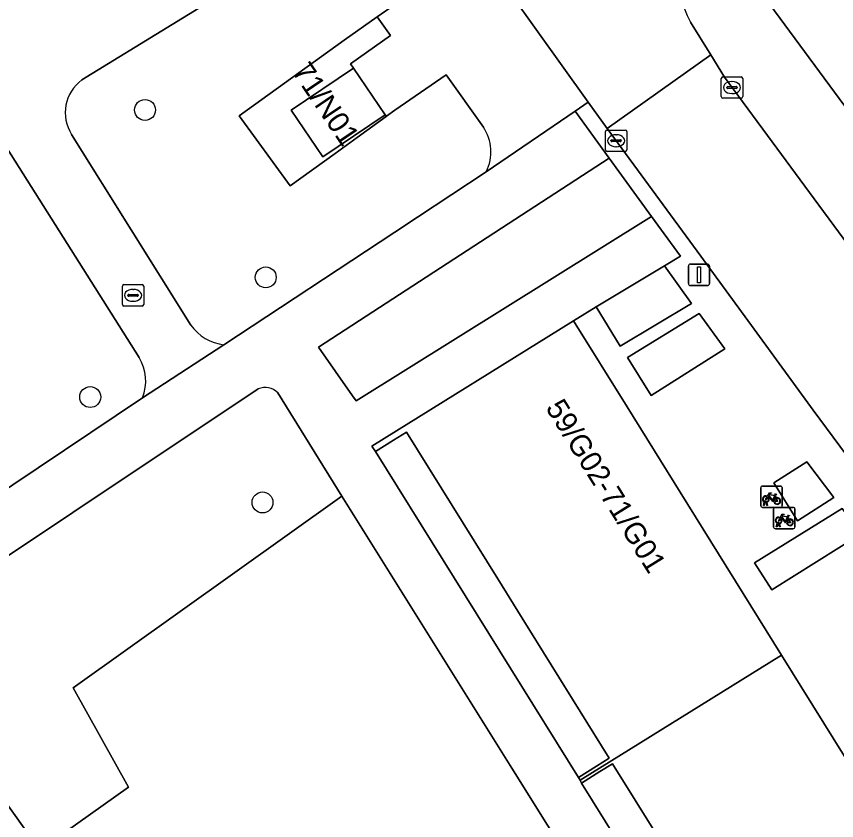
# Model space of a CAD drawing. Extents: x 159039 to 160102, y 381214 to 382524.
# Drawn here: x 159643.7 to 159682.07, y 382184.44 to 382222.07 of the extents above; entities that cross this region are included whole.
import ezdxf

# ---------------------------------------------------------------- set-up
doc = ezdxf.new("R2010")
doc.units = 0
for name, color, linetype in [('IMGEO_Boom', 7, 'Continuous'), ('IMGEO_Brandkraan', 7, 'Continuous'), ('IMGEO_Fietsenrek', 7, 'Continuous'), ('IMGEO_Groenvoorziening', 7, 'Continuous'), ('IMGEO_Haag', 7, 'Continuous'), ('IMGEO_Kolk', 7, 'Continuous'), ('IMGEO_Lichtmast', 7, 'Continuous'), ('IMGEO_Pand', 7, 'Continuous'), ('IMGEO_Pand_nummerreeks', 7, 'Continuous'), ('IMGEO_Rijbaan_lokaal_open', 7, 'Continuous'), ('IMGEO_Voetpad_gesloten', 7, 'Continuous'), ('IMGEO_Voetpad_open', 7, 'Continuous')]:
    doc.layers.add(name, color=color, linetype=linetype)

msp = doc.modelspace()

# ---------------------------------------------------------------- linework, layer by layer
at = {"layer": 'IMGEO_Boom'}
for centre in [(159649.715, 382217.693), (159655.364, 382209.861), (159647.152, 382204.26), (159655.213, 382199.328)]:
    msp.add_circle(centre, 0.489, dxfattribs=at)
at = {"layer": 'IMGEO_Brandkraan'}
for p, q in [((159648.657, 382208.594), (159648.657, 382209.446)), ((159648.732, 382209.52), (159649.584, 382209.52)), ((159649.658, 382209.446), (159649.658, 382208.594)), ((159648.916, 382209.014), (159648.916, 382209.026)), ((159649.354, 382208.977), (159648.956, 382208.977)), ((159648.959, 382209.063), (159649.357, 382209.063)), ((159649.145, 382209.3), (159649.17, 382209.3)), ((159649.4, 382209.026), (159649.4, 382209.014)), ((159649.168, 382208.74), (159649.143, 382208.74)), ((159649.584, 382208.52), (159648.732, 382208.52))]:
    msp.add_line(p, q, dxfattribs=at)
for points in [[(159648.657, 382208.594), (159648.657, 382209.446)], [(159648.732, 382209.52), (159649.584, 382209.52)], [(159649.658, 382209.446), (159649.658, 382208.594)], [(159649.584, 382208.52), (159648.732, 382208.52)]]:
    msp.add_lwpolyline(points, dxfattribs=at)
for centre, radius, start, end in [((159648.734, 382209.444), 0.0765, 91.552, 178.448), ((159648.734, 382209.444), 0.0765, 91.552, 178.448), ((159649.582, 382209.444), 0.0765, 1.552, 88.448), ((159649.582, 382209.444), 0.0765, 1.552, 88.448), ((159648.956, 382209.023), 0.0403, 85.8775, 175.7526), ((159648.953, 382209.013), 0.0366, 178.938, 274.7102), ((159649.357, 382209.02), 0.043, 264.8664, 352.4533), ((159649.361, 382209.025), 0.0386, 1.7309, 96.639), ((159648.734, 382208.596), 0.0765, 181.552, 268.448), ((159648.734, 382208.596), 0.0765, 181.552, 268.448), ((159649.582, 382208.596), 0.0765, 271.552, 358.448), ((159649.582, 382208.596), 0.0765, 271.552, 358.448)]:
    msp.add_arc(centre, radius, start, end, dxfattribs=at)
for centre, major_axis, ratio, start_param, end_param in [((159649.144, 382209.02), (-0.387, 0.002), 0.722429, 4.712389, 7.853982), ((159649.169, 382209.02), (-0.39, 0.002), 0.717154, 1.570796, 4.712389)]:
    msp.add_ellipse(centre, major_axis=major_axis, ratio=ratio, start_param=start_param, end_param=end_param, dxfattribs=at)
at = {"layer": 'IMGEO_Fietsenrek'}
for p, q in [((159678.523, 382199.17), (159678.523, 382200.011)), ((159678.523, 382200.011), (159678.523, 382199.17)), ((159678.598, 382200.095), (159679.439, 382200.095)), ((159679.439, 382200.095), (159678.598, 382200.095)), ((159679.523, 382200.02), (159679.523, 382199.179)), ((159679.523, 382199.179), (159679.523, 382200.02)), ((159678.65, 382199.179), (159678.689, 382199.339)), ((159678.761, 382199.351), (159678.76, 382199.355)), ((159678.792, 382199.362), (159678.793, 382199.355)), ((159679.21, 382199.644), (159679.246, 382199.549)), ((159679.448, 382199.095), (159678.607, 382199.095)), ((159678.607, 382199.095), (159679.448, 382199.095)), ((159678.684, 382199.179), (159678.65, 382199.179)), ((159678.719, 382199.327), (159678.684, 382199.179)), ((159678.802, 382199.179), (159678.768, 382199.321)), ((159678.8, 382199.325), (159678.835, 382199.179)), ((159678.835, 382199.179), (159678.802, 382199.179)), ((159679.121, 382198.172), (159679.121, 382199.013)), ((159679.121, 382199.013), (159679.121, 382198.172)), ((159679.196, 382199.097), (159680.037, 382199.097)), ((159680.037, 382199.097), (159679.196, 382199.097)), ((159680.121, 382199.022), (159680.121, 382198.181)), ((159680.121, 382198.181), (159680.121, 382199.022)), ((159679.808, 382198.646), (159679.844, 382198.551)), ((159679.248, 382198.181), (159679.287, 382198.341)), ((159679.282, 382198.181), (159679.248, 382198.181)), ((159679.317, 382198.329), (159679.282, 382198.181)), ((159679.359, 382198.353), (159679.358, 382198.357)), ((159679.4, 382198.181), (159679.366, 382198.323)), ((159679.39, 382198.364), (159679.391, 382198.357)), ((159679.398, 382198.327), (159679.433, 382198.181)), ((159679.433, 382198.181), (159679.4, 382198.181)), ((159680.046, 382198.097), (159679.205, 382198.097)), ((159679.205, 382198.097), (159680.046, 382198.097))]:
    msp.add_line(p, q, dxfattribs=at)
for points in [[(159678.836, 382199.621), (159678.931, 382199.785), (159679.017, 382199.771), (159679.019, 382199.762), (159678.963, 382199.751), (159678.936, 382199.706), (159679.192, 382199.665)], [(159679.192, 382199.665), (159679.217, 382199.714), (159679.211, 382199.718), (159679.188, 382199.722), (159679.176, 382199.729), (159679.175, 382199.732), (159679.177, 382199.737), (159679.272, 382199.722), (159679.274, 382199.712), (159679.264, 382199.699), (159679.252, 382199.693), (159679.238, 382199.699), (159679.21, 382199.644)], [(159678.857, 382199.569), (159678.805, 382199.479), (159678.765, 382199.454), (159678.766, 382199.501), (159678.821, 382199.595)], [(159679.132, 382199.377), (159679.082, 382199.377), (159678.891, 382199.628), (159678.872, 382199.596)], [(159679.179, 382199.64), (159678.922, 382199.681), (159678.905, 382199.652), (159679.072, 382199.432), (159679.179, 382199.64)], [(159679.227, 382199.542), (159679.197, 382199.619), (159679.088, 382199.401), (159679.131, 382199.401)], [(159679.161, 382199.401), (159679.281, 382199.4), (159679.237, 382199.514)], [(159679.257, 382199.521), (159679.312, 382199.376), (159679.162, 382199.376)], [(159679.455, 382198.571), (159679.403, 382198.481), (159679.363, 382198.456), (159679.364, 382198.503), (159679.419, 382198.597)], [(159679.434, 382198.623), (159679.529, 382198.787), (159679.615, 382198.773), (159679.617, 382198.764), (159679.561, 382198.753), (159679.534, 382198.708), (159679.79, 382198.667)], [(159679.73, 382198.379), (159679.68, 382198.379), (159679.489, 382198.63), (159679.47, 382198.598)], [(159679.777, 382198.642), (159679.52, 382198.683), (159679.503, 382198.654), (159679.67, 382198.434), (159679.777, 382198.642)], [(159679.825, 382198.544), (159679.795, 382198.621), (159679.686, 382198.403), (159679.729, 382198.403)], [(159679.79, 382198.667), (159679.815, 382198.716), (159679.809, 382198.72), (159679.786, 382198.724), (159679.774, 382198.731), (159679.773, 382198.734), (159679.775, 382198.739), (159679.87, 382198.724), (159679.872, 382198.714), (159679.862, 382198.701), (159679.85, 382198.695), (159679.836, 382198.701), (159679.808, 382198.646)], [(159679.759, 382198.403), (159679.879, 382198.402), (159679.835, 382198.516)], [(159679.855, 382198.523), (159679.91, 382198.378), (159679.76, 382198.378)]]:
    msp.add_lwpolyline(points, dxfattribs=at)
for centre, radius, start, end in [((159678.601, 382200.017), 0.0779, 92.4484, 184.2845), ((159678.601, 382200.017), 0.0779, 92.4484, 184.2845), ((159679.445, 382200.017), 0.0779, 2.4484, 94.2845), ((159679.445, 382200.017), 0.0779, 2.4484, 94.2845), ((159678.763, 382199.48), 0.159, 62.6766, 242.1369), ((159678.763, 382199.48), 0.129, 63.3192, 238.903), ((159678.743, 382199.351), 0.0499, 12.8025, 158.6934), ((159678.743, 382199.351), 0.0174, 12.8025, 163.4502), ((159678.763, 382199.48), 0.129, 253.415, 269.0204), ((159678.763, 382199.48), 0.129, 283.6043, 43.4302), ((159678.763, 382199.48), 0.159, 283.5766, 46.6042), ((159679.29, 382199.396), 0.159, 113.3408, 178.3217), ((159679.29, 382199.396), 0.159, 187.0065, 105.7708), ((159679.29, 382199.396), 0.129, 113.923, 177.9556), ((159679.29, 382199.396), 0.129, 188.6715, 104.5883), ((159678.601, 382199.173), 0.0779, 182.4484, 274.2845), ((159678.601, 382199.173), 0.0779, 182.4484, 274.2845), ((159678.763, 382199.48), 0.159, 253.9967, 271.7867), ((159679.199, 382199.019), 0.0779, 92.4484, 184.2845), ((159679.199, 382199.019), 0.0779, 92.4484, 184.2845), ((159679.445, 382199.173), 0.0779, 272.4484, 4.2845), ((159679.445, 382199.173), 0.0779, 272.4484, 4.2845), ((159680.043, 382199.019), 0.0779, 2.4484, 94.2845), ((159680.043, 382199.019), 0.0779, 2.4484, 94.2845), ((159679.361, 382198.482), 0.159, 62.6766, 242.1369), ((159679.361, 382198.482), 0.129, 63.3192, 238.903), ((159679.361, 382198.482), 0.129, 283.6043, 43.4302), ((159679.361, 382198.482), 0.159, 283.5766, 46.6042), ((159679.341, 382198.353), 0.0499, 12.8025, 158.6934), ((159679.361, 382198.482), 0.159, 253.9967, 271.7867), ((159679.341, 382198.353), 0.0174, 12.8025, 163.4502), ((159679.361, 382198.482), 0.129, 253.415, 269.0204), ((159679.888, 382198.398), 0.159, 113.3408, 178.3217), ((159679.888, 382198.398), 0.159, 187.0065, 105.7708), ((159679.888, 382198.398), 0.129, 113.923, 177.9556), ((159679.888, 382198.398), 0.129, 188.6715, 104.5883), ((159680.043, 382198.175), 0.0779, 272.4484, 4.2845), ((159680.043, 382198.175), 0.0779, 272.4484, 4.2845), ((159679.199, 382198.175), 0.0779, 182.4484, 274.2845), ((159679.199, 382198.175), 0.0779, 182.4484, 274.2845)]:
    msp.add_arc(centre, radius, start, end, dxfattribs=at)
at = {"layer": 'IMGEO_Groenvoorziening'}
for points in [[(159678.02, 382223.887), (159686.835, 382211.929), (159691.246, 382215.157), (159686.973, 382221.002), (159684.696, 382224.118), (159680.452, 382229.806), (159679.282, 382228.985), (159677.833, 382225.025)], [(159656.89, 382225.34), (159655.211, 382224.305), (159646.762, 382219.097)], [(159654.12, 382217.424), (159659.029, 382220.961), (159660.583, 382222.051), (159661.428, 382222.643), (159659.668, 382225.109)], [(159665.544, 382216.897), (159663.797, 382219.338), (159661.41, 382217.682), (159661.019, 382217.4), (159661.001, 382217.387), (159659.641, 382216.404), (159658.614, 382215.662), (159656.509, 382214.141), (159654.12, 382217.424)], [(159649.435, 382206.11), (159641.935, 382217.959)], [(159646.283, 382216.547), (159651.857, 382207.629)], [(159653.41, 382206.709), (159661.406, 382211.983), (159662.466, 382212.682), (159665.682, 382214.804)], [(159627.594, 382209.397), (159636.213, 382195.261), (159649.598, 382204.224)], [(159655.013, 382204.639), (159637.645, 382193.062), (159644.797, 382183.058), (159648.938, 382185.999), (159646.353, 382190.654), (159658.916, 382199.629)], [(159658.916, 382199.629), (159655.926, 382204.45)], [(159666.881, 382186.888), (159658.916, 382199.629), (159646.353, 382190.654), (159648.938, 382185.999), (159644.797, 382183.058), (159645.884, 382181.538), (159647.239, 382182.48), (159648.84, 382180.201), (159647.519, 382179.25), (159657.481, 382165.317), (159658.887, 382166.292), (159660.49, 382163.999), (159659.119, 382163.026), (159664.112, 382156.041), (159666.585, 382152.581)], [(159681.655, 382163.255), (159666.881, 382186.888)]]:
    msp.add_lwpolyline(points, dxfattribs=at)
for points in [[(159659.467, 382219.657), (159659.335, 382219.853), (159661.202, 382221.18), (159660.583, 382222.051), (159659.029, 382220.961), (159654.12, 382217.424), (159656.509, 382214.141), (159658.614, 382215.662), (159659.641, 382216.404), (159661.001, 382217.387), (159660.95, 382217.462), (159658.039, 382215.496), (159656.556, 382217.691)], [(159673.414, 382212.712), (159671.428, 382215.446), (159657.824, 382206.596), (159659.422, 382204.321), (159659.593, 382204.078)], [(159675.279, 382208.637), (159674.019, 382210.405), (159670.826, 382208.477), (159671.939, 382206.642)], [(159676.842, 382206.52), (159675.636, 382208.172), (159672.293, 382206.11), (159673.388, 382204.338)], [(159661.943, 382202.616), (159661.346, 382202.244), (159660.492, 382201.713), (159669.992, 382186.458), (159670.837, 382186.984), (159671.436, 382187.357), (159667.358, 382193.912), (159666.216, 382195.747)], [(159680.68, 382201.225), (159679.129, 382200.242), (159680.246, 382198.473), (159681.945, 382199.552)], [(159683.22, 382197.855), (159682.331, 382199.045), (159678.222, 382196.498), (159679.041, 382195.234)], [(159675.829, 382180.29), (159671.593, 382187.101), (159670.996, 382186.729), (159670.142, 382186.198), (159679.792, 382170.682), (159680.646, 382171.213), (159681.243, 382171.585), (159676.97, 382178.455)]]:
    msp.add_lwpolyline(points, close=True, dxfattribs=at)
for centre, radius, start, end in [((159647.871, 382217.569), 1.888, 125.957, 212.7657), ((159663.782, 382215.73), 2.113, 334.0174, 33.5272), ((159653.673, 382208.923), 2.23, 215.4843, 263.2305), ((159647.667, 382205.007), 2.084, 337.9233, 31.9559), ((159655.34, 382203.921), 0.789, 42.0937, 114.5152)]:
    msp.add_arc(centre, radius, start, end, dxfattribs=at)
at = {"layer": 'IMGEO_Haag'}
for points in [[(159666.216, 382195.747), (159661.943, 382202.616), (159661.346, 382202.244), (159660.492, 382201.713), (159669.992, 382186.458), (159670.837, 382186.984), (159671.436, 382187.357), (159667.358, 382193.912)], [(159675.829, 382180.29), (159671.593, 382187.101), (159670.996, 382186.729), (159670.142, 382186.198), (159679.792, 382170.682), (159680.646, 382171.213), (159681.243, 382171.585), (159676.97, 382178.455)]]:
    msp.add_lwpolyline(points, close=True, dxfattribs=at)
at = {"layer": 'IMGEO_Kolk'}
for p, q in [((159676.677, 382218.317), (159676.677, 382219.169)), ((159676.752, 382219.243), (159677.604, 382219.243)), ((159677.165, 382219.023), (159677.19, 382219.023)), ((159677.678, 382219.169), (159677.678, 382218.317)), ((159676.936, 382218.737), (159676.936, 382218.749)), ((159677.374, 382218.7), (159676.976, 382218.7)), ((159676.979, 382218.786), (159677.377, 382218.786)), ((159677.42, 382218.749), (159677.42, 382218.737)), ((159677.604, 382218.243), (159676.752, 382218.243)), ((159677.188, 382218.463), (159677.163, 382218.463)), ((159671.256, 382215.829), (159671.256, 382216.681)), ((159671.331, 382216.755), (159672.183, 382216.755)), ((159672.257, 382216.681), (159672.257, 382215.829)), ((159671.515, 382216.249), (159671.515, 382216.261)), ((159671.558, 382216.298), (159671.956, 382216.298)), ((159671.744, 382216.535), (159671.769, 382216.535)), ((159671.999, 382216.261), (159671.999, 382216.249)), ((159671.953, 382216.212), (159671.555, 382216.212)), ((159671.767, 382215.975), (159671.742, 382215.975)), ((159672.183, 382215.755), (159671.331, 382215.755))]:
    msp.add_line(p, q, dxfattribs=at)
for points in [[(159676.677, 382218.317), (159676.677, 382219.169)], [(159676.752, 382219.243), (159677.604, 382219.243)], [(159677.678, 382219.169), (159677.678, 382218.317)], [(159677.604, 382218.243), (159676.752, 382218.243)], [(159671.256, 382215.829), (159671.256, 382216.681)], [(159671.331, 382216.755), (159672.183, 382216.755)], [(159672.257, 382216.681), (159672.257, 382215.829)], [(159672.183, 382215.755), (159671.331, 382215.755)]]:
    msp.add_lwpolyline(points, dxfattribs=at)
for centre, radius, start, end in [((159676.754, 382219.167), 0.0765, 91.552, 178.448), ((159676.754, 382219.167), 0.0765, 91.552, 178.448), ((159677.602, 382219.167), 0.0765, 1.552, 88.448), ((159677.602, 382219.167), 0.0765, 1.552, 88.448), ((159676.976, 382218.746), 0.0403, 85.8775, 175.7526), ((159676.973, 382218.736), 0.0366, 178.938, 274.7102), ((159677.377, 382218.743), 0.043, 264.8664, 352.4533), ((159677.381, 382218.748), 0.0386, 1.7309, 96.639), ((159676.754, 382218.319), 0.0765, 181.552, 268.448), ((159676.754, 382218.319), 0.0765, 181.552, 268.448), ((159677.602, 382218.319), 0.0765, 271.552, 358.448), ((159677.602, 382218.319), 0.0765, 271.552, 358.448), ((159671.333, 382216.679), 0.0765, 91.552, 178.448), ((159671.333, 382216.679), 0.0765, 91.552, 178.448), ((159672.181, 382216.679), 0.0765, 1.552, 88.448), ((159672.181, 382216.679), 0.0765, 1.552, 88.448), ((159671.555, 382216.258), 0.0403, 85.8775, 175.7526), ((159671.552, 382216.248), 0.0366, 178.938, 274.7102), ((159671.956, 382216.255), 0.043, 264.8664, 352.4533), ((159671.96, 382216.26), 0.0386, 1.7309, 96.639), ((159671.333, 382215.831), 0.0765, 181.552, 268.448), ((159671.333, 382215.831), 0.0765, 181.552, 268.448), ((159672.181, 382215.831), 0.0765, 271.552, 358.448), ((159672.181, 382215.831), 0.0765, 271.552, 358.448)]:
    msp.add_arc(centre, radius, start, end, dxfattribs=at)
for centre, major_axis, ratio, start_param, end_param in [((159677.164, 382218.743), (-0.387, 0.002), 0.722429, 4.712389, 7.853982), ((159677.189, 382218.743), (-0.39, 0.002), 0.717154, 1.570796, 4.712389), ((159671.743, 382216.255), (-0.387, 0.002), 0.722429, 4.712389, 7.853982), ((159671.768, 382216.255), (-0.39, 0.002), 0.717154, 1.570796, 4.712389)]:
    msp.add_ellipse(centre, major_axis=major_axis, ratio=ratio, start_param=start_param, end_param=end_param, dxfattribs=at)
at = {"layer": 'IMGEO_Lichtmast'}
for p, q in [((159675.235, 382210.479), (159676.025, 382210.479)), ((159676.025, 382210.479), (159675.235, 382210.479)), ((159675.135, 382209.579), (159675.135, 382210.379)), ((159675.135, 382210.379), (159675.135, 382209.579)), ((159676.125, 382210.379), (159676.125, 382209.579)), ((159676.125, 382209.579), (159676.125, 382210.379)), ((159676.025, 382209.479), (159675.235, 382209.479)), ((159675.235, 382209.479), (159676.025, 382209.479))]:
    msp.add_line(p, q, dxfattribs=at)
msp.add_lwpolyline([(159675.555, 382210.354), (159675.705, 382210.354), (159675.705, 382209.604), (159675.555, 382209.604), (159675.555, 382210.354)], dxfattribs=at)
for centre, start, end in [((159675.235, 382210.379), 90, 180), ((159675.235, 382210.379), 90, 180), ((159676.025, 382210.379), 0, 90), ((159676.025, 382210.379), 360, 90), ((159675.235, 382209.579), 180, 270), ((159675.235, 382209.579), 180, 270), ((159676.025, 382209.579), 270, 0), ((159676.025, 382209.579), 270, 0)]:
    msp.add_arc(centre, 0.1, start, end, dxfattribs=at)
at = {"layer": 'IMGEO_Pand'}
for points in [[(159659.467, 382219.657), (159656.556, 382217.691), (159658.039, 382215.496), (159660.95, 382217.462)], [(159670.067, 382186.328), (159679.487, 382192.187), (159674.746, 382199.809), (159672.265, 382203.799), (159669.757, 382207.831), (159660.332, 382201.969), (159660.492, 382201.713), (159661.346, 382202.244), (159661.943, 382202.616), (159666.216, 382195.747), (159667.358, 382193.912), (159671.436, 382187.357), (159670.837, 382186.984), (159669.992, 382186.458)], [(159670.067, 382186.328), (159670.142, 382186.198), (159670.996, 382186.729), (159671.593, 382187.101), (159675.829, 382180.29), (159676.97, 382178.455), (159681.243, 382171.585), (159680.646, 382171.213), (159679.792, 382170.682), (159679.951, 382170.425), (159689.376, 382176.287), (159684.841, 382183.578), (159679.487, 382192.187)]]:
    msp.add_lwpolyline(points, close=True, dxfattribs=at)
at = {"layer": 'IMGEO_Rijbaan_lokaal_open'}
for points in [[(159665.552, 382236.542), (159662.413, 382240.787), (159656.988, 382236.892), (159670.452, 382218.057), (159671.336, 382216.82), (159676.179, 382220.275), (159675.241, 382221.805)], [(159705.189, 382180.726), (159676.823, 382219.224), (159676.179, 382220.275), (159671.336, 382216.82), (159675.714, 382210.855), (159678.218, 382207.444), (159680.977, 382203.645), (159684.403, 382199.007), (159688.369, 382193.603), (159691.824, 382188.862), (159694.556, 382185.132), (159697.219, 382181.503), (159702.279, 382174.608), (159707.493, 382167.658), (159718.11, 382153.094)]]:
    msp.add_lwpolyline(points, dxfattribs=at)
msp.add_arc((159680.793, 382224.783), 6.3, 183.0617, 208.2034, dxfattribs=at)
at = {"layer": 'IMGEO_Voetpad_gesloten'}
for points in [[(159669.757, 382207.831), (159670.826, 382208.477), (159674.019, 382210.405), (159674.763, 382210.855), (159673.414, 382212.712), (159659.593, 382204.078), (159659.422, 382204.321), (159657.824, 382206.596), (159671.428, 382215.446), (159669.836, 382217.638), (159665.682, 382214.804), (159662.466, 382212.682), (159661.406, 382211.983), (159653.41, 382206.709), (159649.598, 382204.224), (159636.213, 382195.261), (159637.645, 382193.062), (159655.013, 382204.639)], [(159667.558, 382147.025), (159673.371, 382138.943), (159675.101, 382141.079), (159669.75, 382148.324), (159669.589, 382148.205), (159666.424, 382152.462), (159666.585, 382152.581), (159664.112, 382156.041), (159659.119, 382163.026), (159657.481, 382165.317), (159647.519, 382179.25), (159645.884, 382181.538), (159644.797, 382183.058), (159637.645, 382193.062), (159636.213, 382195.261), (159627.594, 382209.397), (159624.404, 382214.556)], [(159699.503, 382175.352), (159691.439, 382169.164), (159684.075, 382163.767), (159681.39, 382168.397), (159698.055, 382179.036), (159696.615, 382181.045), (159695.915, 382180.489), (159695.966, 382180.411), (159690.326, 382176.882), (159689.376, 382176.287), (159679.951, 382170.425), (159679.792, 382170.682), (159670.142, 382186.198), (159670.067, 382186.328), (159669.992, 382186.458), (159660.492, 382201.713), (159660.332, 382201.969), (159669.757, 382207.831)], [(159655.926, 382204.45), (159658.916, 382199.629), (159666.881, 382186.888), (159681.655, 382163.255)]]:
    msp.add_lwpolyline(points, dxfattribs=at)
msp.add_arc((159655.34, 382203.921), 0.789, 42.0937, 114.5152, dxfattribs=at)
at = {"layer": 'IMGEO_Voetpad_open'}
for points in [[(159665.682, 382214.804), (159669.836, 382217.638), (159670.452, 382218.057), (159656.988, 382236.892), (159656.34, 382237.799)], [(159688.635, 382209.484), (159686.835, 382211.929), (159678.02, 382223.887), (159675.23, 382227.671)], [(159659.668, 382225.109), (159661.428, 382222.643), (159660.583, 382222.051), (159661.202, 382221.18), (159659.335, 382219.853), (159659.467, 382219.657), (159660.95, 382217.462), (159661.001, 382217.387), (159661.019, 382217.4), (159661.41, 382217.682), (159663.797, 382219.338), (159665.544, 382216.897)], [(159646.762, 382219.097), (159655.211, 382224.305)], [(159639.192, 382222.335), (159639.692, 382221.541), (159640.25, 382220.654), (159640.876, 382219.665), (159641.376, 382218.86), (159641.935, 382217.959), (159649.435, 382206.11)], [(159675.241, 382221.805), (159676.179, 382220.275), (159676.823, 382219.224), (159705.189, 382180.726)], [(159671.336, 382216.82), (159670.452, 382218.057), (159669.836, 382217.638), (159671.428, 382215.446), (159673.414, 382212.712), (159674.763, 382210.855), (159674.019, 382210.405), (159675.279, 382208.637), (159671.939, 382206.642), (159670.826, 382208.477), (159669.757, 382207.831), (159672.265, 382203.799), (159674.746, 382199.809), (159679.487, 382192.187), (159684.841, 382183.578)], [(159702.279, 382174.608), (159697.219, 382181.503), (159694.556, 382185.132), (159691.824, 382188.862), (159688.369, 382193.603), (159684.403, 382199.007), (159680.977, 382203.645), (159678.218, 382207.444), (159675.714, 382210.855), (159671.336, 382216.82)], [(159651.857, 382207.629), (159646.283, 382216.547)], [(159649.598, 382204.224), (159653.41, 382206.709)]]:
    msp.add_lwpolyline(points, dxfattribs=at)
for points in [[(159676.842, 382206.52), (159673.388, 382204.338), (159672.293, 382206.11), (159675.636, 382208.172)], [(159680.68, 382201.225), (159681.945, 382199.552), (159680.246, 382198.473), (159679.129, 382200.242)], [(159683.22, 382197.855), (159679.041, 382195.234), (159678.222, 382196.498), (159682.331, 382199.045)]]:
    msp.add_lwpolyline(points, close=True, dxfattribs=at)
for centre, radius, start, end in [((159680.793, 382224.783), 6.3, 183.0617, 208.2034), ((159647.871, 382217.569), 1.888, 125.957, 212.7657), ((159663.782, 382215.73), 2.113, 334.0174, 33.5272), ((159653.673, 382208.923), 2.23, 215.4843, 263.2305), ((159647.667, 382205.007), 2.084, 337.9233, 31.9559)]:
    msp.add_arc(centre, radius, start, end, dxfattribs=at)

# ---------------------------------------------------------------- texts
at = {"layer": 'IMGEO_Pand_nummerreeks'}
for s, rotation, p in [('71/N01', 304.0449, (159656.561, 382219.491)), ('59/G02-71/G01', 301.879, (159668.429, 382203.756))]:
    msp.add_text(s, height=1, rotation=rotation, dxfattribs=at).set_placement(p)

doc.saveas('drawing.dxf')
